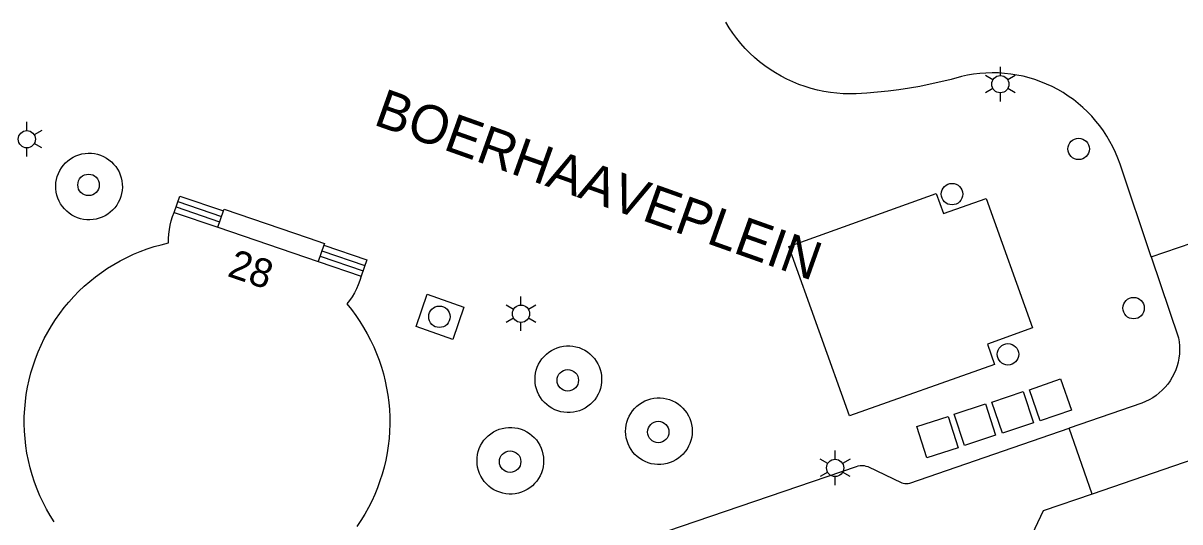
# Model space of a CAD drawing. Extents: x 122462 to 123306, y 485548 to 486417.
# Drawn here: x 122667.6 to 122727.9, y 485830.6 to 485856.6 of the extents above; entities that cross this region are included whole.
import ezdxf

# ---------------------------------------------------------------- set-up
doc = ezdxf.new("R2010")
doc.units = 0
for name, color, linetype in [('B-WE-IE-MEUBILAIR_WEGMEUBILAIR_VERKEERSBORD-S', 7, 'Continuous'), ('Level 1', 7, 'Continuous'), ('Level 17', 7, 'Continuous'), ('Level 22', 7, 'Continuous'), ('Level 30', 7, 'Continuous'), ('Level 31', 7, 'Continuous'), ('Level 33', 7, 'Continuous'), ('Level 42', 7, 'Continuous'), ('Level 50', 7, 'Continuous'), ('Level 53', 7, 'Continuous'), ('N-WE-GR-BOOM_DOORWORTELBARE RUIMTE-G', 7, 'Continuous')]:
    doc.layers.add(name, color=color, linetype=linetype)

msp = doc.modelspace()

# ---------------------------------------------------------------- linework, layer by layer
at = {"layer": 'Level 1'}
for p, q in [((122675.449, 485846.749), (122677.725, 485845.975)), ((122677.725, 485845.975), (122682.968, 485844.186)), ((122682.968, 485844.186), (122685.209, 485843.42))]:
    msp.add_line(p, q, dxfattribs=at)
for points in [[(122667.665, 485834.96), (122667.638, 485835.347), (122667.626, 485835.734), (122667.629, 485836.118), (122667.648, 485836.502), (122667.683, 485836.884), (122667.732, 485837.265), (122667.797, 485837.643), (122667.878, 485838.018), (122667.973, 485838.39), (122668.083, 485838.758), (122668.208, 485839.121), (122668.347, 485839.479), (122668.501, 485839.83), (122668.669, 485840.176), (122668.85, 485840.514), (122669.045, 485840.845), (122669.253, 485841.167), (122669.474, 485841.481), (122669.708, 485841.786), (122669.953, 485842.081), (122670.21, 485842.366), (122670.478, 485842.641), (122670.758, 485842.904), (122671.047, 485843.156), (122671.347, 485843.396), (122671.656, 485843.624), (122671.973, 485843.839), (122672.3, 485844.042), (122672.634, 485844.231), (122672.975, 485844.406), (122673.323, 485844.568), (122673.678, 485844.715), (122674.038, 485844.848), (122674.403, 485844.967), (122674.773, 485845.07), (122675.146, 485845.159), (122675.151, 485845.392), (122675.169, 485845.624), (122675.2, 485845.854), (122675.243, 485846.083), (122675.299, 485846.309), (122675.368, 485846.531), (122675.449, 485846.749)], [(122685.209, 485843.42), (122685.138, 485843.198), (122685.054, 485842.979), (122684.958, 485842.766), (122684.851, 485842.559), (122684.731, 485842.358), (122684.6, 485842.165), (122684.459, 485841.979), (122684.696, 485841.685), (122684.922, 485841.382), (122685.135, 485841.071), (122685.336, 485840.751), (122685.525, 485840.424), (122685.7, 485840.089), (122685.861, 485839.748), (122686.009, 485839.4), (122686.143, 485839.047), (122686.263, 485838.689), (122686.369, 485838.327), (122686.46, 485837.96), (122686.537, 485837.591), (122686.599, 485837.218), (122686.647, 485836.843), (122686.679, 485836.467), (122686.696, 485836.09), (122686.699, 485835.712), (122686.687, 485835.335), (122686.659, 485834.958), (122686.617, 485834.583), (122686.56, 485834.21), (122686.488, 485833.839), (122686.402, 485833.471), (122686.301, 485833.107), (122686.186, 485832.748), (122686.056, 485832.393), (122685.913, 485832.044), (122685.756, 485831.7), (122685.585, 485831.363), (122685.397, 485831.025), (122685.194, 485830.694), (122684.978, 485830.372)], [(122669.184, 485830.611), (122668.979, 485830.94), (122668.786, 485831.276), (122668.608, 485831.62), (122668.443, 485831.972), (122668.294, 485832.329), (122668.158, 485832.693), (122668.038, 485833.061), (122667.933, 485833.434), (122667.843, 485833.811), (122667.768, 485834.192), (122667.709, 485834.575), (122667.665, 485834.96)]]:
    msp.add_lwpolyline(points, dxfattribs=at)
at = {"layer": 'Level 17'}
for p, q in [((122726.438, 485844.434), (122729.679, 485845.54)), ((122723.355, 485832.067), (122722.144, 485835.498))]:
    msp.add_line(p, q, dxfattribs=at)
for points in [[(122726.438, 485844.434), (122724.808, 485849.268), (122724.697, 485849.573), (122724.572, 485849.872), (122724.434, 485850.165), (122724.282, 485850.452), (122724.117, 485850.731), (122723.939, 485851.002), (122723.749, 485851.265), (122723.546, 485851.519), (122723.333, 485851.763), (122723.108, 485851.997), (122722.872, 485852.22), (122722.627, 485852.432), (122722.372, 485852.632), (122722.108, 485852.821), (122721.835, 485852.997), (122721.555, 485853.16), (122721.268, 485853.31), (122720.973, 485853.446), (122720.673, 485853.569), (122720.367, 485853.678), (122720.057, 485853.772), (122719.743, 485853.852), (122719.425, 485853.917), (122719.105, 485853.968), (122718.782, 485854.004), (122718.459, 485854.024), (122718.134, 485854.03), (122717.81, 485854.021), (122717.487, 485853.996), (122717.165, 485853.957), (122716.845, 485853.903), (122716.528, 485853.834), (122715.991, 485853.687), (122715.45, 485853.553), (122714.907, 485853.432), (122714.361, 485853.323), (122713.812, 485853.227), (122713.262, 485853.144), (122712.709, 485853.074), (122712.155, 485853.017), (122711.6, 485852.973), (122711.044, 485852.942), (122710.704, 485852.935), (122710.365, 485852.944), (122710.026, 485852.968), (122709.689, 485853.007), (122709.354, 485853.061), (122709.021, 485853.131), (122708.692, 485853.215), (122708.368, 485853.315), (122708.048, 485853.429), (122707.733, 485853.557), (122707.425, 485853.699), (122707.124, 485853.856), (122706.83, 485854.025), (122706.543, 485854.208), (122706.266, 485854.404), (122705.997, 485854.612), (122705.739, 485854.832), (122705.49, 485855.063), (122705.252, 485855.305), (122705.026, 485855.558), (122704.811, 485855.821), (122704.608, 485856.094), (122704.417, 485856.375), (122704.24, 485856.664)], [(122671.051, 485846.364), (122670.885, 485846.368), (122670.721, 485846.387), (122670.559, 485846.422), (122670.402, 485846.472), (122670.249, 485846.537), (122670.104, 485846.616), (122669.967, 485846.709), (122669.839, 485846.814), (122669.722, 485846.931), (122669.616, 485847.058), (122669.523, 485847.195), (122669.444, 485847.34), (122669.379, 485847.492), (122669.328, 485847.65), (122669.292, 485847.811), (122669.273, 485847.976), (122669.268, 485848.141), (122669.28, 485848.306), (122669.307, 485848.469), (122669.35, 485848.629), (122669.407, 485848.784), (122669.479, 485848.933), (122669.565, 485849.075), (122669.664, 485849.207), (122669.775, 485849.33), (122669.897, 485849.441), (122670.03, 485849.541), (122670.171, 485849.627), (122670.319, 485849.7), (122670.474, 485849.758), (122670.634, 485849.801), (122670.797, 485849.829), (122670.962, 485849.841), (122671.128, 485849.837), (122671.292, 485849.818), (122671.454, 485849.783), (122671.612, 485849.733), (122671.764, 485849.668), (122671.909, 485849.589), (122672.046, 485849.496), (122672.174, 485849.391), (122672.291, 485849.274), (122672.397, 485849.147), (122672.49, 485849.01), (122672.57, 485848.865), (122672.635, 485848.713), (122672.686, 485848.555), (122672.721, 485848.394), (122672.741, 485848.23), (122672.745, 485848.064), (122672.734, 485847.899), (122672.707, 485847.736), (122672.664, 485847.576), (122672.606, 485847.421), (122672.534, 485847.272), (122672.448, 485847.13), (122672.349, 485846.998), (122672.238, 485846.875), (122672.116, 485846.763), (122671.984, 485846.664), (122671.843, 485846.578), (122671.694, 485846.505), (122671.539, 485846.447), (122671.379, 485846.404), (122671.216, 485846.376), (122671.051, 485846.364)], [(122710.695, 485836.147), (122707.531, 485844.969), (122715.204, 485847.739), (122715.596, 485846.697), (122717.829, 485847.472), (122720.23, 485840.736), (122717.882, 485839.875), (122718.252, 485838.826), (122710.695, 485836.147)], [(122726.438, 485844.434), (122727.86, 485840.218), (122727.894, 485840.008), (122727.912, 485839.795), (122727.916, 485839.582), (122727.904, 485839.37), (122727.878, 485839.158), (122727.837, 485838.949), (122727.781, 485838.744), (122727.711, 485838.543), (122727.626, 485838.347), (122727.529, 485838.158), (122727.418, 485837.976), (122727.294, 485837.802), (122727.159, 485837.638), (122727.012, 485837.484), (122726.855, 485837.34), (122726.688, 485837.207), (122726.512, 485837.087), (122726.328, 485836.98), (122726.137, 485836.886), (122725.94, 485836.805), (122722.144, 485835.498)], [(122689.99, 485840.127), (122688.081, 485840.808), (122688.659, 485842.493), (122690.568, 485841.812), (122689.99, 485840.127)], [(122695.948, 485836.315), (122695.783, 485836.329), (122695.62, 485836.36), (122695.461, 485836.405), (122695.307, 485836.465), (122695.159, 485836.54), (122695.019, 485836.628), (122694.888, 485836.73), (122694.768, 485836.843), (122694.659, 485836.967), (122694.562, 485837.101), (122694.478, 485837.244), (122694.408, 485837.394), (122694.353, 485837.55), (122694.312, 485837.711), (122694.288, 485837.874), (122694.278, 485838.04), (122694.285, 485838.205), (122694.307, 485838.369), (122694.345, 485838.53), (122694.398, 485838.687), (122694.466, 485838.838), (122694.547, 485838.982), (122694.642, 485839.117), (122694.75, 485839.243), (122694.869, 485839.358), (122694.998, 485839.462), (122695.137, 485839.552), (122695.283, 485839.629), (122695.436, 485839.692), (122695.595, 485839.739), (122695.757, 485839.772), (122695.922, 485839.789), (122696.087, 485839.79), (122696.252, 485839.776), (122696.415, 485839.745), (122696.574, 485839.7), (122696.728, 485839.64), (122696.876, 485839.565), (122697.016, 485839.476), (122697.146, 485839.375), (122697.267, 485839.262), (122697.376, 485839.138), (122697.473, 485839.003), (122697.557, 485838.861), (122697.627, 485838.711), (122697.682, 485838.555), (122697.722, 485838.394), (122697.747, 485838.231), (122697.756, 485838.065), (122697.75, 485837.9), (122697.727, 485837.736), (122697.689, 485837.575), (122697.636, 485837.418), (122697.569, 485837.267), (122697.487, 485837.123), (122697.392, 485836.988), (122697.285, 485836.862), (122697.166, 485836.747), (122697.037, 485836.644), (122696.898, 485836.553), (122696.752, 485836.476), (122696.598, 485836.414), (122696.44, 485836.366), (122696.278, 485836.333), (122696.113, 485836.316), (122695.948, 485836.315)], [(122700.674, 485833.606), (122700.509, 485833.62), (122700.346, 485833.651), (122700.187, 485833.696), (122700.033, 485833.756), (122699.885, 485833.831), (122699.745, 485833.919), (122699.614, 485834.021), (122699.494, 485834.134), (122699.385, 485834.258), (122699.288, 485834.392), (122699.204, 485834.535), (122699.134, 485834.685), (122699.079, 485834.841), (122699.038, 485835.002), (122699.014, 485835.165), (122699.004, 485835.331), (122699.011, 485835.496), (122699.033, 485835.66), (122699.071, 485835.821), (122699.124, 485835.978), (122699.192, 485836.129), (122699.273, 485836.273), (122699.368, 485836.408), (122699.476, 485836.534), (122699.595, 485836.649), (122699.724, 485836.753), (122699.863, 485836.843), (122700.009, 485836.92), (122700.162, 485836.983), (122700.321, 485837.03), (122700.483, 485837.063), (122700.648, 485837.08), (122700.813, 485837.081), (122700.978, 485837.067), (122701.141, 485837.036), (122701.3, 485836.991), (122701.454, 485836.931), (122701.602, 485836.856), (122701.742, 485836.767), (122701.872, 485836.666), (122701.993, 485836.553), (122702.102, 485836.429), (122702.199, 485836.294), (122702.283, 485836.152), (122702.353, 485836.002), (122702.408, 485835.846), (122702.448, 485835.685), (122702.473, 485835.522), (122702.482, 485835.356), (122702.476, 485835.191), (122702.453, 485835.027), (122702.415, 485834.866), (122702.362, 485834.709), (122702.295, 485834.558), (122702.213, 485834.414), (122702.118, 485834.279), (122702.011, 485834.153), (122701.892, 485834.038), (122701.763, 485833.935), (122701.624, 485833.844), (122701.478, 485833.767), (122701.324, 485833.705), (122701.166, 485833.657), (122701.004, 485833.624), (122700.839, 485833.607), (122700.674, 485833.606)], [(122692.921, 485832.067), (122692.756, 485832.081), (122692.593, 485832.112), (122692.434, 485832.157), (122692.28, 485832.217), (122692.132, 485832.292), (122691.992, 485832.38), (122691.861, 485832.482), (122691.741, 485832.595), (122691.632, 485832.719), (122691.535, 485832.853), (122691.451, 485832.996), (122691.381, 485833.146), (122691.326, 485833.302), (122691.285, 485833.463), (122691.261, 485833.626), (122691.251, 485833.792), (122691.258, 485833.957), (122691.28, 485834.121), (122691.318, 485834.282), (122691.371, 485834.439), (122691.439, 485834.59), (122691.52, 485834.734), (122691.615, 485834.869), (122691.723, 485834.995), (122691.842, 485835.11), (122691.971, 485835.214), (122692.11, 485835.304), (122692.256, 485835.381), (122692.409, 485835.444), (122692.568, 485835.491), (122692.73, 485835.524), (122692.895, 485835.541), (122693.06, 485835.542), (122693.225, 485835.528), (122693.388, 485835.497), (122693.547, 485835.452), (122693.701, 485835.392), (122693.849, 485835.317), (122693.989, 485835.228), (122694.119, 485835.127), (122694.24, 485835.014), (122694.349, 485834.89), (122694.446, 485834.755), (122694.53, 485834.613), (122694.6, 485834.463), (122694.655, 485834.307), (122694.695, 485834.146), (122694.72, 485833.983), (122694.729, 485833.817), (122694.723, 485833.652), (122694.7, 485833.488), (122694.662, 485833.327), (122694.609, 485833.17), (122694.542, 485833.019), (122694.46, 485832.875), (122694.365, 485832.74), (122694.258, 485832.614), (122694.139, 485832.499), (122694.01, 485832.396), (122693.871, 485832.305), (122693.725, 485832.228), (122693.571, 485832.166), (122693.413, 485832.118), (122693.251, 485832.085), (122693.086, 485832.068), (122692.921, 485832.067)], [(122698.915, 485829.372), (122711.046, 485833.507), (122711.144, 485833.535), (122711.245, 485833.552), (122711.348, 485833.556), (122711.45, 485833.548), (122711.55, 485833.527), (122711.647, 485833.495), (122713.416, 485832.658), (122713.498, 485832.631), (122713.582, 485832.616), (122713.668, 485832.611), (122713.753, 485832.619), (122713.837, 485832.638), (122722.144, 485835.498)], [(122738.321, 485834.728), (122736.214, 485835.427), (122735.991, 485835.51), (122735.763, 485835.579), (122735.532, 485835.636), (122735.298, 485835.679), (122735.062, 485835.709), (122734.825, 485835.725), (122734.587, 485835.727), (122734.349, 485835.716), (122734.113, 485835.691), (122733.878, 485835.653), (122733.646, 485835.601), (122733.417, 485835.536), (122728.649, 485833.886), (122723.355, 485832.067)], [(122723.355, 485832.067), (122720.8, 485831.189), (122719.78, 485829.059)]]:
    msp.add_lwpolyline(points, dxfattribs=at)
at = {"layer": 'Level 22'}
msp.add_lwpolyline([(122678.016, 485846.827), (122678.049, 485846.922), (122682.441, 485845.424), (122683.292, 485845.133), (122683.259, 485845.038)], dxfattribs=at)
at = {"layer": 'Level 30'}
for p, q in [((122677.725, 485845.975), (122678.016, 485846.827)), ((122683.259, 485845.038), (122682.968, 485844.186))]:
    msp.add_line(p, q, dxfattribs=at)
at = {"layer": 'Level 31'}
for points in [[(122675.449, 485846.749), (122675.742, 485847.603), (122678.016, 485846.827)], [(122683.259, 485845.038), (122685.502, 485844.273), (122685.209, 485843.42)]]:
    msp.add_lwpolyline(points, dxfattribs=at)
at = {"layer": 'Level 33'}
for p, q in [((122675.645, 485847.319), (122677.919, 485846.543)), ((122675.548, 485847.035), (122677.822, 485846.259)), ((122683.065, 485844.47), (122685.308, 485843.705)), ((122683.162, 485844.754), (122685.405, 485843.989))]:
    msp.add_line(p, q, dxfattribs=at)
at = {"layer": 'Level 42'}
for points in [[(122720.64, 485835.882), (122720.081, 485837.507), (122721.706, 485838.066), (122722.265, 485836.441), (122720.64, 485835.882)], [(122718.668, 485835.242), (122718.124, 485836.864), (122719.746, 485837.408), (122720.29, 485835.786), (122718.668, 485835.242)], [(122716.682, 485834.595), (122716.146, 485836.227), (122717.778, 485836.763), (122718.314, 485835.131), (122716.682, 485834.595)], [(122714.716, 485833.948), (122714.195, 485835.597), (122715.844, 485836.118), (122716.365, 485834.469), (122714.716, 485833.948)]]:
    msp.add_lwpolyline(points, dxfattribs=at)
at = {"layer": 'Level 50'}
for p, q in [((122718.56, 485853.889), (122718.56, 485854.339)), ((122718.17, 485853.664), (122717.78, 485853.889)), ((122719.339, 485853.889), (122718.949, 485853.664)), ((122718.17, 485853.214), (122717.78, 485852.989)), ((122718.56, 485852.539), (122718.56, 485852.989)), ((122719.339, 485852.989), (122718.949, 485853.214)), ((122667.76, 485851.019), (122667.76, 485851.469)), ((122668.539, 485851.019), (122668.149, 485850.794)), ((122668.539, 485850.119), (122668.149, 485850.344)), ((122667.76, 485849.669), (122667.76, 485850.119)), ((122693.156, 485841.695), (122692.766, 485841.92)), ((122693.546, 485841.92), (122693.546, 485842.37)), ((122694.325, 485841.92), (122693.935, 485841.695)), ((122693.156, 485841.245), (122692.766, 485841.02)), ((122693.546, 485840.57), (122693.546, 485841.02)), ((122694.325, 485841.02), (122693.935, 485841.245)), ((122709.94, 485833.879), (122709.94, 485834.329)), ((122709.55, 485833.654), (122709.16, 485833.879)), ((122710.719, 485833.879), (122710.329, 485833.654)), ((122709.55, 485833.204), (122709.16, 485832.979)), ((122709.94, 485832.529), (122709.94, 485832.979)), ((122710.719, 485832.979), (122710.329, 485833.204))]:
    msp.add_line(p, q, dxfattribs=at)
for centre in [(122718.56, 485853.439), (122667.76, 485850.569), (122693.546, 485841.47), (122709.94, 485833.429)]:
    msp.add_circle(centre, 0.45, dxfattribs=at)
at = {"layer": 'Level 53'}
for centre in [(122722.646, 485850.063), (122670.98, 485848.189), (122716.039, 485847.706), (122725.514, 485841.762), (122689.29, 485841.309), (122718.958, 485839.353), (122695.99, 485837.999), (122700.71, 485835.299), (122692.98, 485833.759)]:
    msp.add_circle(centre, 0.56, dxfattribs=at)

# ---------------------------------------------------------------- texts
at = {"layer": 'B-WE-IE-MEUBILAIR_WEGMEUBILAIR_VERKEERSBORD-S'}
msp.add_text('28', height=1.5, rotation=341.17608, dxfattribs=at).set_placement((122678.167, 485843.447))
at = {"layer": 'N-WE-GR-BOOM_DOORWORTELBARE RUIMTE-G'}
msp.add_text('BOERHAAVEPLEIN', height=2, rotation=340.42172, dxfattribs=at).set_placement((122685.792, 485851.349))

doc.saveas('drawing.dxf')
